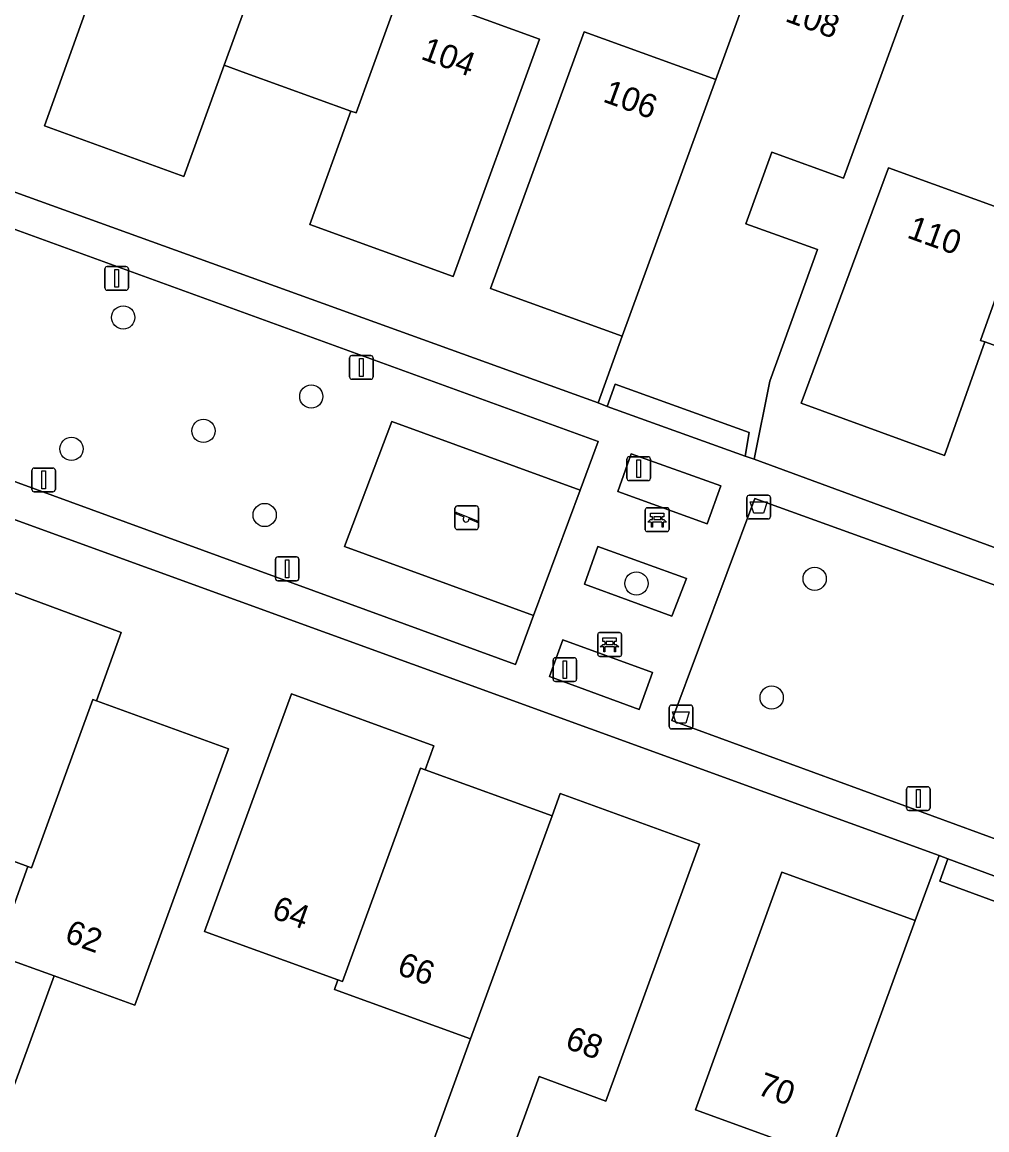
# Model space of a CAD drawing. Extents: x 155275 to 156265, y 382654 to 383635.
# Drawn here: x 156044.36 to 156084.98, y 383066.64 to 383113.28 of the extents above; entities that cross this region are included whole.
import ezdxf

# ---------------------------------------------------------------- set-up
doc = ezdxf.new("R2010")
doc.units = 0
for name, color, linetype in [('IMGEO_Afvalbak', 7, 'Continuous'), ('IMGEO_Bank', 7, 'Continuous'), ('IMGEO_Boom', 7, 'Continuous'), ('IMGEO_Erf', 7, 'Continuous'), ('IMGEO_Groenvoorziening', 7, 'Continuous'), ('IMGEO_Lichtmast', 7, 'Continuous'), ('IMGEO_Pand', 7, 'Continuous'), ('IMGEO_Pand_nummerreeks', 7, 'Continuous'), ('IMGEO_Speelvoorziening', 7, 'Continuous'), ('IMGEO_Terreindeel_zand', 7, 'Continuous'), ('IMGEO_Voetpad_open', 7, 'Continuous')]:
    doc.layers.add(name, color=color, linetype=linetype)

msp = doc.modelspace()

# ---------------------------------------------------------------- linework, layer by layer
at = {"layer": 'IMGEO_Afvalbak'}
for p, q in [((156074.975, 383093.364), (156075.765, 383093.364)), ((156075.765, 383093.364), (156074.975, 383093.364)), ((156074.875, 383092.464), (156074.875, 383093.264)), ((156074.875, 383093.264), (156074.875, 383092.464)), ((156075.865, 383093.264), (156075.865, 383092.464)), ((156075.865, 383092.464), (156075.865, 383093.264)), ((156075.765, 383092.364), (156074.975, 383092.364)), ((156074.975, 383092.364), (156075.765, 383092.364)), ((156071.703, 383084.523), (156072.493, 383084.523)), ((156072.493, 383084.523), (156071.703, 383084.523)), ((156071.603, 383083.623), (156071.603, 383084.423)), ((156071.603, 383084.423), (156071.603, 383083.623)), ((156072.593, 383084.423), (156072.593, 383083.623)), ((156072.593, 383083.623), (156072.593, 383084.423)), ((156072.493, 383083.523), (156071.703, 383083.523)), ((156071.703, 383083.523), (156072.493, 383083.523))]:
    msp.add_line(p, q, dxfattribs=at)
for points in [[(156075.018, 383093.078), (156075.722, 383093.078), (156075.573, 383092.608), (156075.167, 383092.608), (156075.018, 383093.078)], [(156071.746, 383084.237), (156072.45, 383084.237), (156072.301, 383083.767), (156071.895, 383083.767), (156071.746, 383084.237)]]:
    msp.add_lwpolyline(points, dxfattribs=at)
for centre, start, end in [((156074.975, 383093.264), 90, 180), ((156074.975, 383093.264), 90, 180), ((156075.765, 383093.264), 0, 90), ((156075.765, 383093.264), 360, 90), ((156074.975, 383092.464), 180, 270), ((156074.975, 383092.464), 180, 270), ((156075.765, 383092.464), 270, 0), ((156075.765, 383092.464), 270, 0), ((156071.703, 383084.423), 90, 180), ((156071.703, 383084.423), 90, 180), ((156072.493, 383084.423), 0, 90), ((156072.493, 383084.423), 360, 90), ((156071.703, 383083.623), 180, 270), ((156071.703, 383083.623), 180, 270), ((156072.493, 383083.623), 270, 0), ((156072.493, 383083.623), 270, 0)]:
    msp.add_arc(centre, 0.1, start, end, dxfattribs=at)
at = {"layer": 'IMGEO_Bank'}
for p, q in [((156070.597, 383091.908), (156070.597, 383092.749)), ((156070.597, 383092.749), (156070.597, 383091.908)), ((156070.672, 383092.833), (156071.513, 383092.833)), ((156071.513, 383092.833), (156070.672, 383092.833)), ((156070.906, 383092.339), (156070.906, 383092.445)), ((156070.95, 383092.445), (156070.95, 383092.339)), ((156071.238, 383092.451), (156070.956, 383092.451)), ((156071.244, 383092.339), (156071.244, 383092.445)), ((156071.288, 383092.445), (156071.288, 383092.339)), ((156071.597, 383092.758), (156071.597, 383091.917)), ((156071.597, 383091.917), (156071.597, 383092.758)), ((156071.294, 383092.231), (156070.901, 383092.231)), ((156070.956, 383092.333), (156071.238, 383092.333)), ((156071.522, 383091.833), (156070.681, 383091.833)), ((156070.681, 383091.833), (156071.522, 383091.833)), ((156068.597, 383086.653), (156068.597, 383087.494)), ((156068.597, 383087.494), (156068.597, 383086.653)), ((156068.672, 383087.578), (156069.513, 383087.578)), ((156069.513, 383087.578), (156068.672, 383087.578)), ((156069.597, 383087.503), (156069.597, 383086.662)), ((156069.597, 383086.662), (156069.597, 383087.503)), ((156069.294, 383086.976), (156068.901, 383086.976)), ((156068.906, 383087.084), (156068.906, 383087.19)), ((156068.95, 383087.19), (156068.95, 383087.084)), ((156069.238, 383087.196), (156068.956, 383087.196)), ((156068.956, 383087.078), (156069.238, 383087.078)), ((156069.244, 383087.084), (156069.244, 383087.19)), ((156069.288, 383087.19), (156069.288, 383087.084)), ((156069.522, 383086.578), (156068.681, 383086.578)), ((156068.681, 383086.578), (156069.522, 383086.578))]:
    msp.add_line(p, q, dxfattribs=at)
for points in [[(156070.9, 383092.451), (156070.814, 383092.451), (156070.814, 383092.612), (156071.377, 383092.612), (156071.377, 383092.451), (156071.294, 383092.451)], [(156070.844, 383092.231), (156070.702, 383092.231), (156070.814, 383092.333), (156070.9, 383092.333)], [(156070.894, 383092.224), (156070.894, 383092.017), (156070.851, 383092.017), (156070.851, 383092.224)], [(156071.294, 383092.333), (156071.377, 383092.333), (156071.489, 383092.231), (156071.35, 383092.231)], [(156071.344, 383092.224), (156071.344, 383092.017), (156071.3, 383092.017), (156071.3, 383092.224)], [(156068.9, 383087.196), (156068.814, 383087.196), (156068.814, 383087.357), (156069.377, 383087.357), (156069.377, 383087.196), (156069.294, 383087.196)], [(156068.844, 383086.976), (156068.702, 383086.976), (156068.814, 383087.078), (156068.9, 383087.078)], [(156068.894, 383086.969), (156068.894, 383086.762), (156068.851, 383086.762), (156068.851, 383086.969)], [(156069.294, 383087.078), (156069.377, 383087.078), (156069.489, 383086.976), (156069.35, 383086.976)], [(156069.344, 383086.969), (156069.344, 383086.762), (156069.3, 383086.762), (156069.3, 383086.969)]]:
    msp.add_lwpolyline(points, dxfattribs=at)
for centre, radius, start, end in [((156070.675, 383092.755), 0.0779, 92.4484, 184.2845), ((156070.675, 383092.755), 0.0779, 92.4484, 184.2845), ((156070.899, 383092.444), 0.00671, 2.8957, 87.1043), ((156070.956, 383092.444), 0.00671, 92.8957, 177.1043), ((156071.238, 383092.444), 0.00671, 2.8957, 87.1043), ((156071.295, 383092.444), 0.00671, 92.8957, 177.1043), ((156071.519, 383092.755), 0.0779, 2.4484, 94.2845), ((156071.519, 383092.755), 0.0779, 2.4484, 94.2845), ((156070.675, 383091.911), 0.0779, 182.4484, 274.2845), ((156070.675, 383091.911), 0.0779, 182.4484, 274.2845), ((156070.844, 383092.224), 0.00671, 2.8957, 87.1043), ((156070.901, 383092.224), 0.00671, 92.8957, 177.1043), ((156070.899, 383092.34), 0.00671, 272.8957, 357.1043), ((156070.956, 383092.34), 0.00671, 182.8957, 267.1043), ((156071.238, 383092.34), 0.00671, 272.8957, 357.1043), ((156071.295, 383092.34), 0.00671, 182.8957, 267.1043), ((156071.293, 383092.224), 0.00671, 2.8957, 87.1043), ((156071.35, 383092.224), 0.00671, 92.8957, 177.1043), ((156071.519, 383091.911), 0.0779, 272.4484, 4.2845), ((156071.519, 383091.911), 0.0779, 272.4484, 4.2845), ((156068.675, 383087.5), 0.0779, 92.4484, 184.2845), ((156068.675, 383087.5), 0.0779, 92.4484, 184.2845), ((156069.519, 383087.5), 0.0779, 2.4484, 94.2845), ((156069.519, 383087.5), 0.0779, 2.4484, 94.2845), ((156068.844, 383086.969), 0.00671, 2.8957, 87.1043), ((156068.901, 383086.969), 0.00671, 92.8957, 177.1043), ((156068.899, 383087.189), 0.00671, 2.8957, 87.1043), ((156068.899, 383087.085), 0.00671, 272.8957, 357.1043), ((156068.956, 383087.189), 0.00671, 92.8957, 177.1043), ((156068.956, 383087.085), 0.00671, 182.8957, 267.1043), ((156069.238, 383087.189), 0.00671, 2.8957, 87.1043), ((156069.238, 383087.085), 0.00671, 272.8957, 357.1043), ((156069.295, 383087.189), 0.00671, 92.8957, 177.1043), ((156069.295, 383087.085), 0.00671, 182.8957, 267.1043), ((156069.293, 383086.969), 0.00671, 2.8957, 87.1043), ((156069.35, 383086.969), 0.00671, 92.8957, 177.1043), ((156068.675, 383086.656), 0.0779, 182.4484, 274.2845), ((156068.675, 383086.656), 0.0779, 182.4484, 274.2845), ((156069.519, 383086.656), 0.0779, 272.4484, 4.2845), ((156069.519, 383086.656), 0.0779, 272.4484, 4.2845)]:
    msp.add_arc(centre, radius, start, end, dxfattribs=at)
at = {"layer": 'IMGEO_Boom'}
for centre in [(156048.614, 383100.848), (156056.533, 383097.519), (156051.993, 383096.07), (156046.436, 383095.313), (156054.57, 383092.529), (156070.222, 383089.646), (156077.728, 383089.844), (156075.917, 383084.843)]:
    msp.add_circle(centre, 0.489, dxfattribs=at)
at = {"layer": 'IMGEO_Erf'}
for points in [[(156060.529, 383114.615), (156066.14, 383112.566), (156062.504, 383102.575), (156056.473, 383104.758), (156058.203, 383109.535), (156053.776, 383111.137), (156052.862, 383111.468), (156051.166, 383106.777), (156045.295, 383108.918), (156048.84, 383118.78)], [(156022.042, 383114.189), (156041.9, 383106.898), (156068.609, 383097.246), (156069.622, 383100.054), (156066.525, 383101.182), (156064.084, 383102.071), (156068.026, 383112.879), (156073.567, 383110.862), (156075.684, 383116.693)], [(156081.775, 383114.479), (156078.936, 383106.706), (156075.93, 383107.801), (156074.834, 383104.794), (156077.844, 383103.706), (156075.838, 383098.158), (156075.179, 383094.874), (156096.554, 383087.016)], [(156090.227, 383097.885), (156084.896, 383099.815), (156083.19, 383095.031), (156077.158, 383097.244), (156080.831, 383107.149), (156086.366, 383105.144)], [(156072.716, 383067.482), (156076.348, 383077.489), (156081.966, 383075.45), (156082.964, 383078.192), (156035.007, 383095.604)], [(156042.528, 383089.794), (156048.533, 383087.587), (156047.487, 383084.709), (156053.054, 383082.682), (156049.109, 383071.888), (156045.703, 383073.119), (156044.037, 383068.551)], [(156059, 383058.81), (156063.238, 383070.466), (156057.508, 383072.555), (156057.654, 383072.95), (156052.031, 383074.995), (156055.694, 383085.005), (156061.697, 383082.809), (156061.326, 383081.795), (156066.672, 383079.859), (156067.013, 383080.799), (156072.883, 383078.667), (156068.934, 383067.848), (156066.131, 383068.883), (156062.01, 383057.589)], [(156043.247, 383074.007), (156044.599, 383077.722), (156038.908, 383079.832)], [(156079.494, 383052.064), (156079.57, 383053.553), (156083.798, 383052.015), (156092.134, 383074.803), (156089.519, 383075.751), (156087.897, 383072.844), (156085.874, 383067.285), (156084.796, 383064.304), (156081.929, 383056.444), (156081.554, 383056.581), (156081.692, 383056.957), (156076.388, 383058.904), (156076.255, 383058.527), (156075.871, 383058.662), (156078.317, 383065.442), (156072.716, 383067.482)]]:
    msp.add_lwpolyline(points, dxfattribs=at)
for points in [[(156074.971, 383096.009), (156069.332, 383098.045), (156068.986, 383097.104), (156074.804, 383095.006)], [(156083.004, 383077.115), (156088.653, 383075.038), (156089.149, 383075.906), (156083.338, 383078.054)]]:
    msp.add_lwpolyline(points, close=True, dxfattribs=at)
at = {"layer": 'IMGEO_Groenvoorziening'}
for points in [[(156037.877, 383096.183), (156065.126, 383086.232), (156065.894, 383088.3), (156057.937, 383091.203), (156059.93, 383096.461), (156067.854, 383093.569), (156068.619, 383095.618), (156041.272, 383105.558), (156038.731, 383098.607)], [(156073.783, 383093.758), (156069.996, 383095.109), (156069.446, 383093.522), (156073.199, 383092.152)], [(156096.115, 383085.675), (156075.212, 383093.218), (156071.718, 383083.882), (156092.645, 383076.216)], [(156072.333, 383089.862), (156068.605, 383091.198), (156068.032, 383089.61), (156071.72, 383088.268)], [(156070.342, 383084.346), (156070.905, 383085.893), (156067.124, 383087.267), (156066.567, 383085.734)]]:
    msp.add_lwpolyline(points, close=True, dxfattribs=at)
at = {"layer": 'IMGEO_Lichtmast'}
for p, q in [((156047.84, 383102.091), (156047.84, 383102.891)), ((156047.84, 383102.891), (156047.84, 383102.091)), ((156047.94, 383102.991), (156048.73, 383102.991)), ((156048.73, 383102.991), (156047.94, 383102.991)), ((156048.83, 383102.891), (156048.83, 383102.091)), ((156048.83, 383102.091), (156048.83, 383102.891)), ((156048.73, 383101.991), (156047.94, 383101.991)), ((156047.94, 383101.991), (156048.73, 383101.991)), ((156058.144, 383098.343), (156058.144, 383099.143)), ((156058.144, 383099.143), (156058.144, 383098.343)), ((156058.244, 383099.243), (156059.034, 383099.243)), ((156059.034, 383099.243), (156058.244, 383099.243)), ((156059.134, 383099.143), (156059.134, 383098.343)), ((156059.134, 383098.343), (156059.134, 383099.143)), ((156059.034, 383098.243), (156058.244, 383098.243)), ((156058.244, 383098.243), (156059.034, 383098.243)), ((156069.822, 383094.08), (156069.822, 383094.88)), ((156069.822, 383094.88), (156069.822, 383094.08)), ((156069.922, 383094.98), (156070.712, 383094.98)), ((156070.712, 383094.98), (156069.922, 383094.98)), ((156070.812, 383094.88), (156070.812, 383094.08)), ((156070.812, 383094.08), (156070.812, 383094.88)), ((156044.767, 383093.608), (156044.767, 383094.408)), ((156044.767, 383094.408), (156044.767, 383093.608)), ((156044.867, 383094.508), (156045.657, 383094.508)), ((156045.657, 383094.508), (156044.867, 383094.508)), ((156045.757, 383094.408), (156045.757, 383093.608)), ((156045.757, 383093.608), (156045.757, 383094.408)), ((156070.712, 383093.98), (156069.922, 383093.98)), ((156069.922, 383093.98), (156070.712, 383093.98)), ((156045.657, 383093.508), (156044.867, 383093.508)), ((156044.867, 383093.508), (156045.657, 383093.508)), ((156055.024, 383089.863), (156055.024, 383090.663)), ((156055.024, 383090.663), (156055.024, 383089.863)), ((156055.124, 383090.763), (156055.914, 383090.763)), ((156055.914, 383090.763), (156055.124, 383090.763)), ((156056.014, 383090.663), (156056.014, 383089.863)), ((156056.014, 383089.863), (156056.014, 383090.663)), ((156055.914, 383089.763), (156055.124, 383089.763)), ((156055.124, 383089.763), (156055.914, 383089.763)), ((156066.714, 383085.618), (156066.714, 383086.418)), ((156066.714, 383086.418), (156066.714, 383085.618)), ((156066.814, 383086.518), (156067.604, 383086.518)), ((156067.604, 383086.518), (156066.814, 383086.518)), ((156067.704, 383086.418), (156067.704, 383085.618)), ((156067.704, 383085.618), (156067.704, 383086.418)), ((156067.604, 383085.518), (156066.814, 383085.518)), ((156066.814, 383085.518), (156067.604, 383085.518)), ((156081.595, 383080.189), (156081.595, 383080.989)), ((156081.595, 383080.989), (156081.595, 383080.189)), ((156081.695, 383081.089), (156082.485, 383081.089)), ((156082.485, 383081.089), (156081.695, 383081.089)), ((156082.585, 383080.989), (156082.585, 383080.189)), ((156082.585, 383080.189), (156082.585, 383080.989)), ((156082.485, 383080.089), (156081.695, 383080.089)), ((156081.695, 383080.089), (156082.485, 383080.089))]:
    msp.add_line(p, q, dxfattribs=at)
for points in [[(156048.26, 383102.866), (156048.41, 383102.866), (156048.41, 383102.116), (156048.26, 383102.116), (156048.26, 383102.866)], [(156058.564, 383099.118), (156058.714, 383099.118), (156058.714, 383098.368), (156058.564, 383098.368), (156058.564, 383099.118)], [(156070.242, 383094.855), (156070.392, 383094.855), (156070.392, 383094.105), (156070.242, 383094.105), (156070.242, 383094.855)], [(156045.187, 383094.383), (156045.337, 383094.383), (156045.337, 383093.633), (156045.187, 383093.633), (156045.187, 383094.383)], [(156055.444, 383090.638), (156055.594, 383090.638), (156055.594, 383089.888), (156055.444, 383089.888), (156055.444, 383090.638)], [(156067.134, 383086.393), (156067.284, 383086.393), (156067.284, 383085.643), (156067.134, 383085.643), (156067.134, 383086.393)], [(156082.015, 383080.964), (156082.165, 383080.964), (156082.165, 383080.214), (156082.015, 383080.214), (156082.015, 383080.964)]]:
    msp.add_lwpolyline(points, dxfattribs=at)
for centre, start, end in [((156047.94, 383102.891), 90, 180), ((156047.94, 383102.891), 90, 180), ((156048.73, 383102.891), 0, 90), ((156048.73, 383102.891), 360, 90), ((156047.94, 383102.091), 180, 270), ((156047.94, 383102.091), 180, 270), ((156048.73, 383102.091), 270, 0), ((156048.73, 383102.091), 270, 0), ((156058.244, 383099.143), 90, 180), ((156058.244, 383099.143), 90, 180), ((156059.034, 383099.143), 0, 90), ((156059.034, 383099.143), 360, 90), ((156058.244, 383098.343), 180, 270), ((156058.244, 383098.343), 180, 270), ((156059.034, 383098.343), 270, 0), ((156059.034, 383098.343), 270, 0), ((156069.922, 383094.88), 90, 180), ((156069.922, 383094.88), 90, 180), ((156070.712, 383094.88), 0, 90), ((156070.712, 383094.88), 360, 90), ((156044.867, 383094.408), 90, 180), ((156044.867, 383094.408), 90, 180), ((156045.657, 383094.408), 0, 90), ((156045.657, 383094.408), 360, 90), ((156069.922, 383094.08), 180, 270), ((156069.922, 383094.08), 180, 270), ((156070.712, 383094.08), 270, 0), ((156070.712, 383094.08), 270, 0), ((156044.867, 383093.608), 180, 270), ((156044.867, 383093.608), 180, 270), ((156045.657, 383093.608), 270, 0), ((156045.657, 383093.608), 270, 0), ((156055.124, 383090.663), 90, 180), ((156055.124, 383090.663), 90, 180), ((156055.914, 383090.663), 0, 90), ((156055.914, 383090.663), 360, 90), ((156055.124, 383089.863), 180, 270), ((156055.124, 383089.863), 180, 270), ((156055.914, 383089.863), 270, 0), ((156055.914, 383089.863), 270, 0), ((156066.814, 383086.418), 90, 180), ((156066.814, 383086.418), 90, 180), ((156067.604, 383086.418), 0, 90), ((156067.604, 383086.418), 360, 90), ((156066.814, 383085.618), 180, 270), ((156066.814, 383085.618), 180, 270), ((156067.604, 383085.618), 270, 0), ((156067.604, 383085.618), 270, 0), ((156081.695, 383080.989), 90, 180), ((156081.695, 383080.989), 90, 180), ((156082.485, 383080.989), 0, 90), ((156082.485, 383080.989), 360, 90), ((156081.695, 383080.189), 180, 270), ((156081.695, 383080.189), 180, 270), ((156082.485, 383080.189), 270, 0), ((156082.485, 383080.189), 270, 0)]:
    msp.add_arc(centre, 0.1, start, end, dxfattribs=at)
at = {"layer": 'IMGEO_Pand'}
for points in [[(156056.292, 383120.877), (156057.042, 383122.939), (156059.177, 383128.851), (156056.136, 383129.948), (156056.097, 383129.843), (156051.667, 383117.745), (156048.84, 383118.78), (156045.295, 383108.918), (156051.166, 383106.777), (156052.862, 383111.468)], [(156062.044, 383118.789), (156056.292, 383120.877), (156052.862, 383111.468), (156053.776, 383111.137), (156058.203, 383109.535), (156058.419, 383109.457), (156060.315, 383114.693), (156060.529, 383114.615)], [(156077.844, 383103.706), (156074.834, 383104.794), (156075.93, 383107.801), (156078.936, 383106.706), (156081.775, 383114.479), (156081.399, 383114.616), (156081.262, 383114.241), (156075.935, 383116.179), (156076.07, 383116.554), (156075.684, 383116.693), (156073.567, 383110.862), (156069.622, 383100.054), (156068.609, 383097.246), (156068.986, 383097.104), (156069.332, 383098.045), (156074.971, 383096.009), (156074.804, 383095.006), (156075.179, 383094.874), (156075.838, 383098.158)], [(156066.14, 383112.566), (156060.529, 383114.615), (156060.315, 383114.693), (156058.419, 383109.457), (156058.203, 383109.535), (156056.473, 383104.758), (156062.504, 383102.575)], [(156073.567, 383110.862), (156068.026, 383112.879), (156064.084, 383102.071), (156066.525, 383101.182), (156069.622, 383100.054)], [(156093.999, 383108.242), (156088.257, 383110.314), (156086.366, 383105.144), (156086.559, 383105.074), (156084.708, 383099.883), (156084.896, 383099.815), (156090.227, 383097.885)], [(156086.559, 383105.074), (156086.366, 383105.144), (156080.831, 383107.149), (156077.158, 383097.244), (156083.19, 383095.031), (156084.896, 383099.815), (156084.708, 383099.883)], [(156047.336, 383084.763), (156047.487, 383084.709), (156048.533, 383087.587), (156042.528, 383089.794), (156038.908, 383079.832), (156044.599, 383077.722), (156044.753, 383077.666)], [(156061.133, 383081.865), (156061.326, 383081.795), (156061.697, 383082.809), (156055.694, 383085.005), (156052.031, 383074.995), (156057.654, 383072.95), (156057.847, 383072.88)], [(156053.054, 383082.682), (156047.487, 383084.709), (156047.336, 383084.763), (156044.753, 383077.666), (156044.599, 383077.722), (156043.247, 383074.007), (156043.442, 383073.937), (156045.703, 383073.119), (156049.109, 383071.888)], [(156066.672, 383079.859), (156061.326, 383081.795), (156061.133, 383081.865), (156057.847, 383072.88), (156057.654, 383072.95), (156057.508, 383072.555), (156063.238, 383070.466)], [(156072.883, 383078.667), (156067.013, 383080.799), (156066.672, 383079.859), (156063.238, 383070.466), (156059, 383058.81), (156058.969, 383058.727), (156062.01, 383057.589), (156066.131, 383068.883), (156068.934, 383067.848)], [(156087.897, 383072.844), (156089.519, 383075.751), (156089.149, 383075.906), (156088.653, 383075.038), (156083.004, 383077.115), (156083.338, 383078.054), (156082.964, 383078.192), (156081.966, 383075.45), (156078.317, 383065.442), (156075.871, 383058.662), (156076.255, 383058.527), (156076.388, 383058.904), (156081.692, 383056.957), (156081.554, 383056.581), (156081.929, 383056.444), (156084.796, 383064.304), (156085.874, 383067.285)], [(156081.966, 383075.45), (156076.348, 383077.489), (156072.716, 383067.482), (156078.317, 383065.442)], [(156045.703, 383073.119), (156043.442, 383073.937), (156042.534, 383071.471), (156041.772, 383069.375), (156044.037, 383068.551)]]:
    msp.add_lwpolyline(points, close=True, dxfattribs=at)
at = {"layer": 'IMGEO_Speelvoorziening'}
for p, q in [((156062.684, 383092.912), (156063.474, 383092.912)), ((156063.474, 383092.912), (156062.684, 383092.912)), ((156062.584, 383092.012), (156062.584, 383092.812)), ((156062.584, 383092.812), (156062.584, 383092.012)), ((156062.967, 383092.44), (156062.628, 383092.577)), ((156062.653, 383092.637), (156063.529, 383092.284)), ((156063.574, 383092.812), (156063.574, 383092.012)), ((156063.574, 383092.012), (156063.574, 383092.812)), ((156063.474, 383091.912), (156062.684, 383091.912)), ((156062.684, 383091.912), (156063.474, 383091.912)), ((156063.505, 383092.224), (156063.165, 383092.361))]:
    msp.add_line(p, q, dxfattribs=at)
for centre, radius, start, end in [((156062.684, 383092.812), 0.1, 90, 180), ((156062.684, 383092.812), 0.1, 90, 180), ((156063.474, 383092.812), 0.1, 0, 90), ((156063.474, 383092.812), 0.1, 360, 90), ((156062.641, 383092.607), 0.0327, 68.078, 248.078), ((156063.046, 383092.35), 0.12, 130.9928, 5.1632), ((156062.684, 383092.012), 0.1, 180, 270), ((156062.684, 383092.012), 0.1, 180, 270), ((156063.474, 383092.012), 0.1, 270, 0), ((156063.474, 383092.012), 0.1, 270, 0), ((156063.517, 383092.254), 0.0327, 248.078, 68.078)]:
    msp.add_arc(centre, radius, start, end, dxfattribs=at)
at = {"layer": 'IMGEO_Terreindeel_zand'}
msp.add_lwpolyline([(156067.854, 383093.569), (156059.93, 383096.461), (156057.937, 383091.203), (156065.894, 383088.3)], close=True, dxfattribs=at)
at = {"layer": 'IMGEO_Voetpad_open'}
for points in [[(156013.634, 383115.696), (156034.711, 383107.955), (156039.752, 383106.094), (156038.947, 383103.882), (156033.899, 383105.719), (156031.282, 383098.543), (156010.175, 383106.213), (156009.9, 383104.787), (156028.467, 383098.011), (156028.847, 383097.867), (156034.638, 383095.749), (156035.007, 383095.604), (156082.964, 383078.192), (156083.338, 383078.054), (156089.149, 383075.906)], [(156096.554, 383087.016), (156075.179, 383094.874), (156074.804, 383095.006), (156068.986, 383097.104), (156068.609, 383097.246), (156041.9, 383106.898), (156022.042, 383114.189)], [(156092.645, 383076.216), (156071.718, 383083.882), (156075.212, 383093.218), (156096.115, 383085.675)]]:
    msp.add_lwpolyline(points, dxfattribs=at)
for points in [[(156041.272, 383105.558), (156068.619, 383095.618), (156067.854, 383093.569), (156065.894, 383088.3), (156065.126, 383086.232), (156037.877, 383096.183), (156032.715, 383098.049), (156033.56, 383100.45), (156038.731, 383098.607)], [(156069.996, 383095.109), (156073.783, 383093.758), (156073.199, 383092.152), (156069.446, 383093.522)], [(156068.605, 383091.198), (156072.333, 383089.862), (156071.72, 383088.268), (156068.032, 383089.61)], [(156067.124, 383087.267), (156070.905, 383085.893), (156070.342, 383084.346), (156066.567, 383085.734)]]:
    msp.add_lwpolyline(points, close=True, dxfattribs=at)

# ---------------------------------------------------------------- texts
at = {"layer": 'IMGEO_Pand_nummerreeks'}
for s, rotation, p in [('108', 340.0083, (156076.44, 383113.335)), ('104', 339.939, (156061.102, 383111.744)), ('106', 339.9978, (156068.768, 383109.948)), ('110', 340.0876, (156081.57, 383104.222)), ('64', 340.0144, (156054.815, 383075.579)), ('62', 340.1241, (156046.097, 383074.572)), ('66', 339.9695, (156060.096, 383073.208)), ('68', 339.7335, (156067.171, 383070.098)), ('70', 339.9873, (156075.261, 383068.152))]:
    msp.add_text(s, height=1, rotation=rotation, dxfattribs=at).set_placement(p)

doc.saveas('drawing.dxf')
